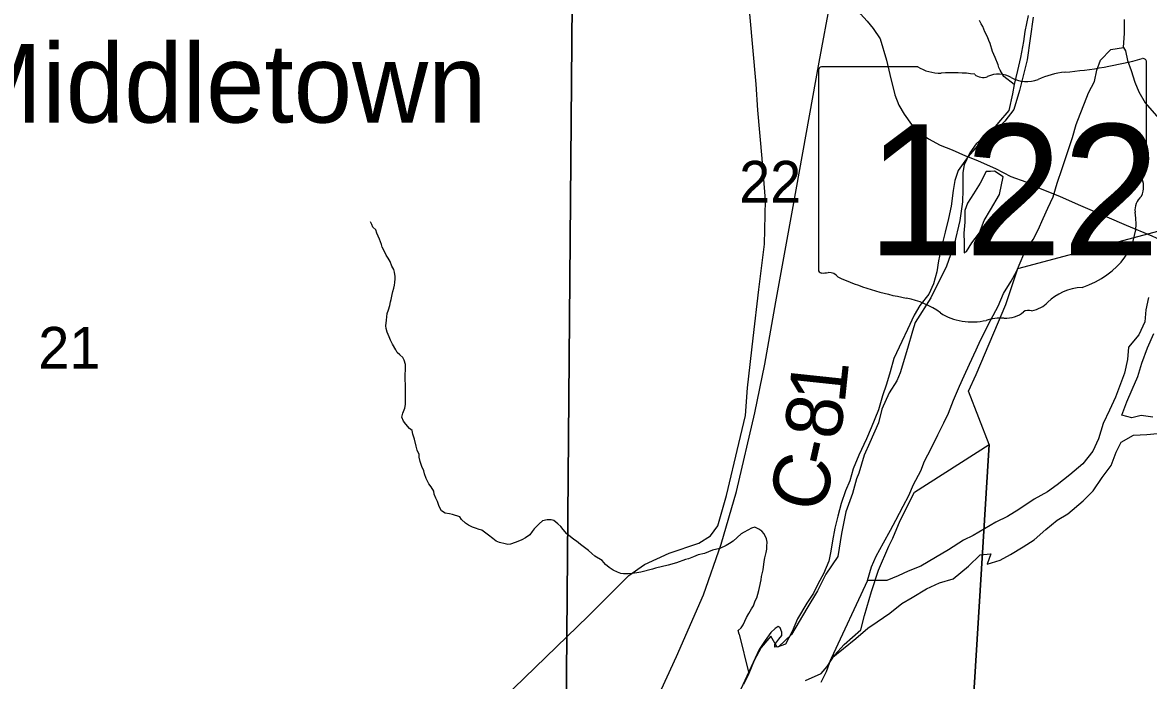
# Model space of a CAD drawing. Extents: x 0 to 34, y 0 to 22.
# Drawn here: x 4.616 to 5.747, y 17.286 to 17.947 of the extents above; entities that cross this region are included whole.
import ezdxf

# ---------------------------------------------------------------- set-up
doc = ezdxf.new("R2010")
doc.units = 0
for name, color, linetype in [('GM_X_Corporation', 7, 'Continuous'), ('GM_X_County_Road', 7, 'Continuous'), ('GM_X_County_Road_Text', 7, 'Continuous'), ('GM_X_Major_River', 7, 'Continuous'), ('GM_X_Minor_River', 7, 'Continuous'), ('GM_X_Rail_Line', 7, 'Continuous'), ('GM_X_Section_Text', 7, 'Continuous'), ('GM_X_State_Location', 7, 'Continuous'), ('GM_X_State_Route', 7, 'Continuous'), ('GM_X_State_Shield', 7, 'Continuous'), ('GM_X_Unincorporated_Text', 7, 'Continuous')]:
    doc.layers.add(name, color=color, linetype=linetype)

msp = doc.modelspace()

# ---------------------------------------------------------------- linework, layer by layer
at = {"layer": 'GM_X_Corporation'}
for points in [[(4.1647, 18.1352), (5.169, 18.1258), (5.1609, 17.1336), (4.1603, 17.1368)], [(6.6697, 17.7728), (6.5907, 16.7563), (5.5455, 16.8552), (5.5867, 17.5233), (5.5659, 17.5768), (5.5735, 17.5936), (5.5914, 17.6353), (5.6034, 17.6638), (5.6155, 17.6999), (6.0867, 17.8254)]]:
    msp.add_lwpolyline(points, close=True, dxfattribs=at)
for points in [[(5.1609, 17.1336), (5.169, 18.1258)], [(5.6308, 17.9522), (5.6249, 17.9096), (5.6171, 17.8787), (5.6114, 17.8595), (5.6024, 17.8479), (5.5947, 17.8405), (5.5804, 17.831), (5.5735, 17.8251), (5.5672, 17.8161), (5.5617, 17.8041), (5.5604, 17.7962), (5.5604, 17.7788), (5.5598, 17.767), (5.5571, 17.7482), (5.5516, 17.724), (5.544, 17.7022), (5.5281, 17.6704), (5.5125, 17.6457), (5.5096, 17.637), (5.5047, 17.6197), (5.4974, 17.5953), (5.4938, 17.587), (5.4863, 17.575), (5.4788, 17.5585), (5.4754, 17.545), (5.4667, 17.5251), (5.4611, 17.5123), (5.4558, 17.4943), (5.4534, 17.4886), (5.4493, 17.474), (5.4428, 17.4555), (5.4382, 17.4337), (5.4347, 17.4106), (5.4226, 17.3931), (5.4142, 17.3762), (5.4036, 17.3586), (5.3883, 17.3325), (5.3752, 17.3199), (5.3714, 17.3196), (5.3714, 17.3222), (5.3753, 17.3278), (5.3784, 17.3315), (5.3785, 17.3346), (5.3767, 17.3392), (5.3748, 17.3403), (5.3718, 17.3385), (5.3675, 17.3344), (5.3617, 17.3262), (5.3558, 17.3173), (5.3351, 17.273)], [(5.4021, 17.286), (5.4181, 17.2932), (5.424, 17.3003), (5.4314, 17.3115), (5.4411, 17.3222), (5.4577, 17.337), (5.4614, 17.3514), (5.4684, 17.3754), (5.4757, 17.3969), (5.486, 17.4209), (5.49, 17.4291), (5.4972, 17.4468), (5.5118, 17.4753), (5.5867, 17.5233), (5.5455, 16.8552)]]:
    msp.add_lwpolyline(points, dxfattribs=at)
at = {"layer": 'GM_X_County_Road'}
msp.add_lwpolyline([(5.0882, 17.2581), (5.184, 17.3508), (5.2247, 17.3915), (5.2403, 17.4027), (5.2654, 17.414), (5.295, 17.4242), (5.3068, 17.4316), (5.3142, 17.4414), (5.3229, 17.4721), (5.3352, 17.5242), (5.3418, 17.5523), (5.3439, 17.58), (5.3495, 17.6301), (5.3553, 17.6787), (5.3609, 17.7242), (5.362, 17.7684), (5.3587, 17.8103), (5.3543, 17.859), (5.3525, 17.8851), (5.3464, 17.9558), (5.3401, 18.0343)], dxfattribs=at)
at = {"layer": 'GM_X_Major_River'}
msp.add_line((5.4645, 17.3867), (5.428, 17.3083), dxfattribs=at)
for points in [[(5.6259, 17.9541), (5.6225, 17.9378), (5.6211, 17.928), (5.6182, 17.9117), (5.6152, 17.8988), (5.6119, 17.8848), (5.6102, 17.8753), (5.6065, 17.8587), (5.596, 17.8467), (5.5847, 17.8329), (5.5746, 17.8228), (5.5657, 17.8124), (5.5556, 17.7985), (5.5523, 17.7883), (5.5506, 17.7784), (5.5484, 17.7625), (5.5458, 17.75), (5.5425, 17.7364), (5.5388, 17.7217), (5.5359, 17.7076), (5.5341, 17.6967), (5.5309, 17.6846), (5.5261, 17.674), (5.5171, 17.6628), (5.5113, 17.653), (5.5045, 17.6387), (5.499, 17.6266), (5.491, 17.6097), (5.4873, 17.5961), (5.4837, 17.5836), (5.4797, 17.5719), (5.4756, 17.5579), (5.468, 17.5398), (5.4636, 17.5289), (5.4557, 17.5123), (5.4501, 17.4987), (5.4468, 17.4866), (5.4424, 17.4765), (5.438, 17.464), (5.4347, 17.4511), (5.4318, 17.439), (5.4293, 17.4265), (5.4276, 17.4159), (5.4258, 17.4061), (5.4203, 17.3933), (5.4148, 17.3835), (5.4104, 17.3737), (5.4037, 17.3639), (5.3943, 17.3482), (5.3887, 17.3353), (5.382, 17.3226), (5.3736, 17.3197)], [(5.4645, 17.3867), (5.4686, 17.4003), (5.4733, 17.4109), (5.4804, 17.4244), (5.4875, 17.4372), (5.493, 17.4473), (5.5002, 17.4613), (5.5061, 17.4718), (5.5108, 17.4831), (5.5179, 17.4966), (5.5219, 17.5065), (5.5286, 17.5192), (5.535, 17.5328), (5.5413, 17.5448), (5.5457, 17.5546), (5.5509, 17.5678), (5.5568, 17.5818), (5.5616, 17.592), (5.5668, 17.604), (5.5735, 17.6183), (5.5779, 17.6281), (5.5885, 17.6485), (5.5956, 17.662), (5.6012, 17.6748), (5.6087, 17.6872), (5.6142, 17.697), (5.6217, 17.7143), (5.6308, 17.729), (5.6359, 17.7388), (5.641, 17.7501), (5.6458, 17.7606), (5.651, 17.7719), (5.655, 17.7855), (5.6599, 17.8002), (5.6635, 17.8104), (5.6668, 17.8206), (5.6704, 17.8316), (5.6741, 17.8444), (5.6781, 17.855), (5.6825, 17.8659), (5.6865, 17.8765), (5.6924, 17.8878), (5.6949, 17.8992), (5.6985, 17.9093), (5.709, 17.9198), (5.7215, 17.9218), (5.7226, 17.9362), (5.7225, 17.9499)], [(5.5623, 17.7581), (5.5621, 17.7463), (5.5611, 17.7353), (5.5617, 17.7258), (5.5615, 17.7155), (5.5641, 17.717), (5.5692, 17.7256), (5.577, 17.7357), (5.5818, 17.7482), (5.5881, 17.7587), (5.5972, 17.7741), (5.6009, 17.7919), (5.592, 17.7978)], [(5.592, 17.7978), (5.5882, 17.7975), (5.5836, 17.7972), (5.5777, 17.7855), (5.571, 17.775), (5.5651, 17.7656), (5.5623, 17.7581)], [(5.7468, 17.6708), (5.7442, 17.6583), (5.7432, 17.6462), (5.7369, 17.6334), (5.7268, 17.621), (5.7258, 17.6085), (5.7225, 17.5949), (5.7136, 17.5707), (5.7077, 17.5575), (5.7013, 17.5444), (5.6965, 17.5289), (5.6909, 17.5164), (5.6808, 17.5037), (5.6677, 17.4926), (5.655, 17.4826), (5.6453, 17.4755), (5.6319, 17.4682), (5.6165, 17.4578), (5.605, 17.4508), (5.5935, 17.445), (5.5705, 17.4318), (5.5609, 17.427), (5.5459, 17.4174), (5.5329, 17.4097), (5.5179, 17.4009), (5.5053, 17.3958), (5.4953, 17.3914), (5.4839, 17.3867), (5.4645, 17.3867)], [(5.7512, 17.5506), (5.7394, 17.5524), (5.7299, 17.5499), (5.7201, 17.5527), (5.7249, 17.566), (5.7305, 17.5784), (5.7361, 17.5916), (5.7401, 17.6048), (5.7457, 17.6203), (5.7521, 17.6346)], [(5.6912, 17.4765), (5.7002, 17.49), (5.7092, 17.502), (5.7144, 17.5156), (5.7192, 17.5254), (5.7318, 17.5327), (5.7451, 17.5332), (5.7558, 17.5342)], [(5.428, 17.3083), (5.4527, 17.3284), (5.4647, 17.3388), (5.4743, 17.3451), (5.487, 17.3539), (5.4989, 17.3636), (5.5093, 17.3695), (5.5239, 17.3783), (5.5369, 17.3841), (5.5506, 17.3884), (5.5661, 17.4011), (5.5777, 17.4122), (5.5883, 17.4135), (5.5847, 17.403), (5.5977, 17.4069), (5.608, 17.4128), (5.6207, 17.4205), (5.6318, 17.4275), (5.6438, 17.4379), (5.655, 17.4472), (5.6657, 17.4535), (5.6812, 17.4665), (5.6912, 17.4765)], [(5.3736, 17.3197), (5.3674, 17.3308), (5.3577, 17.3192), (5.3506, 17.3064), (5.3454, 17.2932), (5.3399, 17.2823)], [(5.4181, 17.2846), (5.4232, 17.2951), (5.428, 17.3083)]]:
    msp.add_lwpolyline(points, dxfattribs=at)
at = {"layer": 'GM_X_Minor_River'}
for points in [[(5.6119, 17.8848), (5.6015, 17.8927), (5.5978, 17.8991), (5.5963, 17.9018), (5.5959, 17.9045), (5.5929, 17.9117), (5.59, 17.9178), (5.5877, 17.9258), (5.5863, 17.9288), (5.5852, 17.9326), (5.5825, 17.9376), (5.5803, 17.9429), (5.5788, 17.9456), (5.5769, 17.949)], [(5.7215, 17.9218), (5.7237, 17.9184), (5.7258, 17.9088), (5.7294, 17.8989), (5.733, 17.887), (5.7369, 17.8774), (5.7435, 17.8663), (5.7547, 17.8531), (5.7684, 17.8403), (5.7811, 17.8271), (5.7884, 17.8148), (5.7912, 17.8019), (5.7921, 17.7923), (5.7922, 17.7805), (5.79, 17.7654), (5.7875, 17.7521), (5.7853, 17.74), (5.782, 17.726), (5.7803, 17.7162), (5.7739, 17.6969)], [(5.0289, 17.4763), (5.0263, 17.4805), (5.0237, 17.4835), (5.0211, 17.4889), (5.0196, 17.4938), (5.0189, 17.4968), (5.0166, 17.501), (5.0152, 17.506), (5.0141, 17.5105), (5.0141, 17.5132), (5.0122, 17.5174), (5.0111, 17.5216), (5.0093, 17.5284), (5.0078, 17.5337), (5.0071, 17.5371), (5.0044, 17.5391), (5.0007, 17.5437), (4.9984, 17.5467), (4.9966, 17.5505), (4.9977, 17.5547), (4.9997, 17.5596), (5.0005, 17.5634), (5.0005, 17.5755), (5.0002, 17.5801), (5.0002, 17.5835), (4.9999, 17.588), (4.9999, 17.5941), (5.0003, 17.5975), (5.0004, 17.6036), (4.9989, 17.6078), (4.9978, 17.6104), (4.9948, 17.6131), (4.9921, 17.6154), (4.9906, 17.6181), (4.9873, 17.6238), (4.9854, 17.628), (4.9839, 17.6314), (4.9821, 17.636), (4.981, 17.6398), (4.9806, 17.6424), (4.9814, 17.6481), (4.9818, 17.6546), (4.9834, 17.6583), (4.9845, 17.6629), (4.9853, 17.6663), (4.9861, 17.6689), (4.9869, 17.6739), (4.9877, 17.6769), (4.9885, 17.6803), (4.9892, 17.6833), (4.9896, 17.686), (4.99, 17.6894), (4.99, 17.692), (4.9893, 17.6962), (4.9886, 17.6989), (4.9867, 17.7023), (4.9849, 17.7069), (4.983, 17.7103), (4.9811, 17.7133), (4.9789, 17.7175), (4.977, 17.7214), (4.9763, 17.724), (4.9741, 17.7293), (4.9715, 17.7354), (4.9707, 17.7389), (4.9677, 17.7415), (4.9666, 17.7442), (4.9651, 17.7469)], [(5.3357, 17.3327), (5.3346, 17.3365), (5.3376, 17.3392), (5.3396, 17.3422), (5.343, 17.3493), (5.3453, 17.3535), (5.348, 17.358), (5.3499, 17.361), (5.3518, 17.3663), (5.3534, 17.3693), (5.3553, 17.3765), (5.3561, 17.3796), (5.3577, 17.3871), (5.3581, 17.3905), (5.3596, 17.3974), (5.3608, 17.4057), (5.3612, 17.4095), (5.3628, 17.4148), (5.3632, 17.4182), (5.3632, 17.4212), (5.3636, 17.425), (5.3629, 17.4284), (5.3606, 17.4334), (5.3584, 17.436), (5.3554, 17.4383), (5.3512, 17.4403), (5.3478, 17.4392), (5.3406, 17.4351), (5.3376, 17.4336), (5.3296, 17.4261), (5.3258, 17.4238), (5.3224, 17.4216), (5.3163, 17.4186), (5.3087, 17.4172), (5.3008, 17.4138), (5.2943, 17.4124), (5.2898, 17.4105), (5.2845, 17.4083), (5.2818, 17.4076), (5.2727, 17.4042), (5.2644, 17.402), (5.2515, 17.3991), (5.2485, 17.398), (5.2367, 17.3951), (5.2329, 17.3944), (5.2284, 17.3936), (5.2242, 17.3933), (5.2193, 17.3933), (5.2167, 17.3937), (5.2133, 17.3949), (5.2091, 17.3969), (5.205, 17.3995), (5.2012, 17.4026), (5.1978, 17.4068), (5.1907, 17.4111), (5.1877, 17.4137), (5.1843, 17.4168), (5.179, 17.4206), (5.176, 17.4226), (5.1723, 17.426), (5.1696, 17.4276), (5.1625, 17.4333), (5.1587, 17.4379), (5.1565, 17.4409), (5.1535, 17.4436), (5.1494, 17.4467), (5.1467, 17.4475), (5.1426, 17.4475), (5.138, 17.4464), (5.1346, 17.4434), (5.1296, 17.4385), (5.1277, 17.4359), (5.1254, 17.4325), (5.1209, 17.4295), (5.1171, 17.4273), (5.1133, 17.4258), (5.1106, 17.4247), (5.1057, 17.4232), (5.103, 17.4229), (5.1004, 17.4233), (5.0947, 17.4248), (5.0913, 17.426), (5.088, 17.4287), (5.0838, 17.4321), (5.0771, 17.4371), (5.0744, 17.4379), (5.0706, 17.4391), (5.0676, 17.4403), (5.0635, 17.4422), (5.0605, 17.4441), (5.0567, 17.4479), (5.0548, 17.4506), (5.0477, 17.453), (5.0447, 17.4534), (5.0401, 17.4542), (5.0364, 17.4565), (5.0341, 17.461), (5.0326, 17.466), (5.0308, 17.4694), (5.0293, 17.4732), (5.0289, 17.4763)], [(5.3357, 17.3327), (5.3454, 17.2932)]]:
    msp.add_lwpolyline(points, dxfattribs=at)
at = {"layer": 'GM_X_Rail_Line'}
msp.add_lwpolyline([(5.2481, 17.2571), (5.2725, 17.3103), (5.2997, 17.3721), (5.3175, 17.4232), (5.333, 17.4758), (5.3513, 17.555), (5.3615, 17.6039), (5.3723, 17.6665), (5.3899, 17.7621), (5.4159, 17.9071), (5.4393, 18.0332), (5.4606, 18.1456), (5.4758, 18.2308), (5.4904, 18.2954), (5.5088, 18.3631), (5.5271, 18.4161), (5.5472, 18.4728), (5.5659, 18.5185), (5.5912, 18.5722), (5.6141, 18.6201), (5.6402, 18.6674), (5.6647, 18.7074), (5.6961, 18.7537), (5.7307, 18.8031)], dxfattribs=at)
at = {"layer": 'GM_X_State_Route'}
for points in [[(5.4127, 17.9874), (5.4281, 17.9766), (5.4395, 17.9694), (5.449, 17.9627), (5.4573, 17.9556), (5.4642, 17.9483), (5.4702, 17.9408), (5.4771, 17.9305), (5.4837, 17.9093), (5.4869, 17.8948), (5.4921, 17.8742), (5.4961, 17.8639), (5.5012, 17.8548), (5.5087, 17.8445), (5.5152, 17.8379), (5.5259, 17.8302), (5.5375, 17.8239), (5.5494, 17.819), (5.5629, 17.8131)], [(5.5629, 17.8131), (5.5648, 17.8123), (5.5755, 17.8079), (5.5932, 17.8004), (5.6086, 17.7922), (5.6234, 17.7868), (5.6273, 17.785)], [(5.6273, 17.785), (5.638, 17.7803), (5.6573, 17.7726), (5.6761, 17.7642), (5.7049, 17.7519), (5.7242, 17.7436), (5.7502, 17.7327), (5.7764, 17.7206), (5.8131, 17.7051)]]:
    msp.add_lwpolyline(points, dxfattribs=at)
at = {"layer": 'GM_X_State_Shield'}
for p, q in [((5.7447, 17.8027), (5.7447, 17.9074)), ((5.4151, 17.899), (5.4151, 17.6989)), ((5.5149, 17.9024), (5.4184, 17.9024)), ((5.7447, 17.8027), (5.7447, 17.8027))]:
    msp.add_line(p, q, dxfattribs=at)
for centre, major_axis, start_param, end_param in [((5.6273, 18.1753), (0.3495, 0), 4.814394, 5.042369), ((5.7411, 17.9078), (0.00367, 0), 6.141152, 7.989035), ((5.4189, 17.8994), (0.00382, 0), 1.712693, 3.28349), ((5.5379, 17.9257), (0.037, 0), 4.042523, 4.731795), ((5.5502, 17.7901), (0.133, 0), 1.404758, 1.657858), ((5.5804, 17.9004), (0.0107, 0), 3.836095, 5.185415), ((5.596, 17.8773), (0.0222, 0), 0.950623, 2.079405), ((5.6719, 17.8413), (0.0703, 0), 1.699011, 2.107814), ((5.6247, 17.909), (0.0267, 0), 4.081561, 5.145723), ((5.7439, 17.795), (0.00568, 0), 1.883978, 3.671073), ((5.7408, 17.8023), (0.00393, 0), 5.05454, 6.418171), ((5.7078, 17.7818), (0.0341, 0), 5.934695, 6.695948), ((5.7579, 17.7589), (0.0248, 0), 2.387724, 3.262537), ((5.6469, 17.7456), (0.0874, 0), 5.101752, 6.440018), ((5.419, 17.6984), (0.00385, 0), 3.00124, 4.508301), ((5.4195, 17.7189), (0.0294, 0), 4.665946, 4.897461), ((5.4256, 17.6873), (0.0106, 0), 0.519207, 1.627899), ((5.5594, 17.8671), (0.2524, 0), 4.195997, 4.488961), ((5.6838, 17.6427), (0.0479, 0), 1.647645, 2.488434), ((5.4841, 17.609), (0.079, 0), 0.823519, 1.323587), ((5.6263, 17.6519), (0.00752, 0), 1.147584, 2.315152), ((5.6231, 17.6795), (0.0282, 0), 4.937069, 5.64225), ((5.5695, 17.6863), (0.0501, 0), 4.026481, 4.996735), ((5.5985, 17.6171), (0.0412, 0), 1.495662, 1.94098), ((5.6022, 17.6713), (0.0267, 0), 4.691044, 5.507374)]:
    msp.add_ellipse(centre, major_axis=major_axis, ratio=0.8, start_param=start_param, end_param=end_param, dxfattribs=at)

# ---------------------------------------------------------------- texts
at = {"layer": 'GM_X_County_Road_Text'}
for s, rotation, p in [('1', 83.9379, (5.4415, 17.5632)), ('8', 82.1914, (5.4365, 17.5267)), ('-', 77.2968, (5.4305, 17.4987)), ('C', 76.6368, (5.4195, 17.4526))]:
    msp.add_text(s, height=0.0568, rotation=rotation, dxfattribs=at).set_placement(p)
at = {"layer": 'GM_X_Section_Text'}
for s, p in [('22', (5.3356, 17.7661)), ('21', (4.6315, 17.5994))]:
    msp.add_text(s, height=0.04186, rotation=0, dxfattribs=at).set_placement(p)
at = {"layer": 'GM_X_State_Location'}
for s in ['s', 'r']:
    msp.add_text(s, height=0.000189, dxfattribs=at).set_placement((5.5762, 17.7856))
msp.add_text('122', height=0.000189, rotation=0, dxfattribs=at).set_placement((5.5094, 17.7718))
at = {"layer": 'GM_X_State_Shield'}
msp.add_text('122', height=0.13184, dxfattribs=at).set_placement((5.4641, 17.713))
at = {"layer": 'GM_X_Unincorporated_Text'}
msp.add_text('West Middletown', height=0.078977, rotation=0, dxfattribs=at).set_placement((4.2777, 17.8465))

doc.saveas('drawing.dxf')
